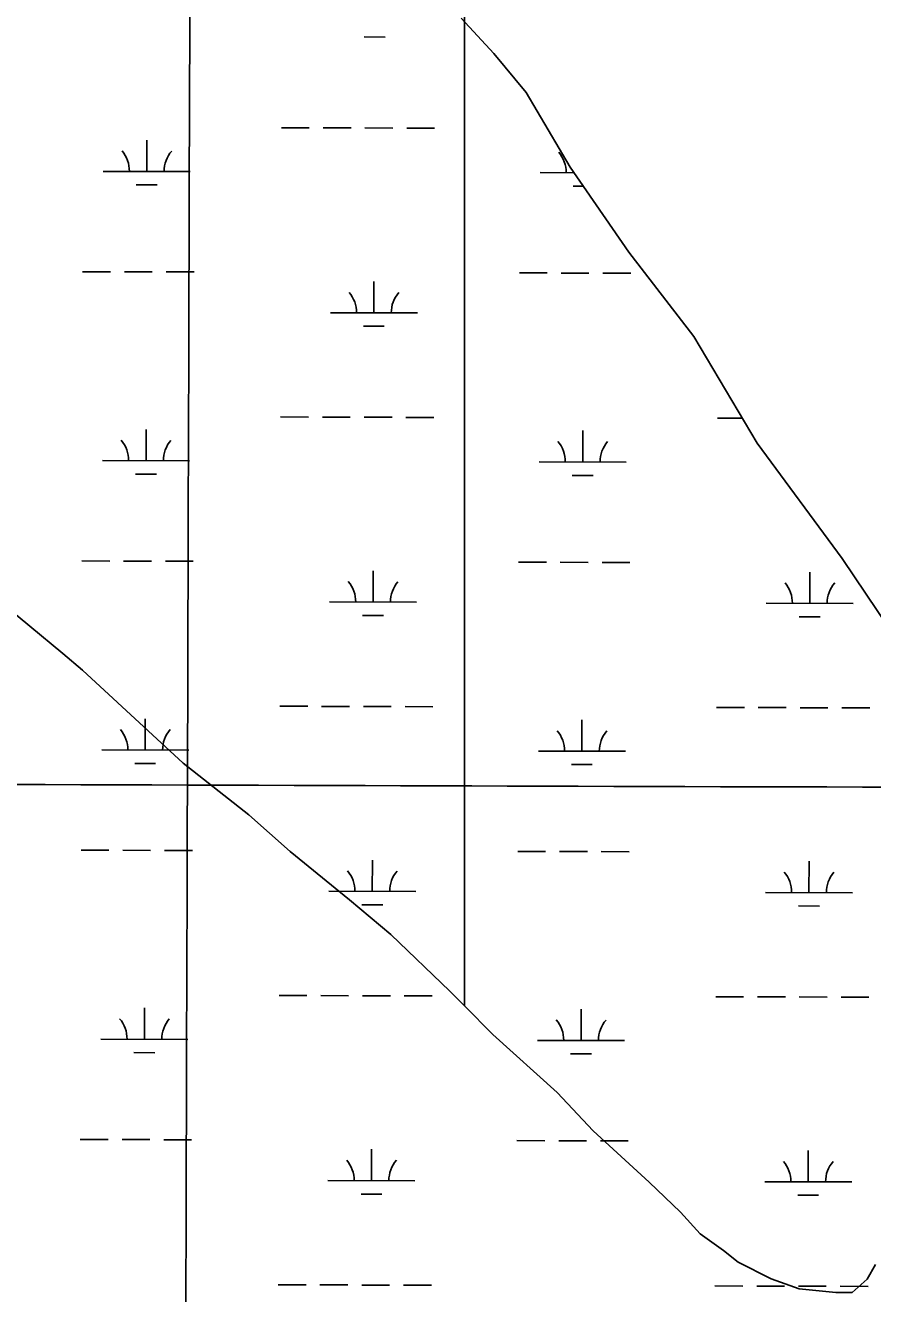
# Model space of a CAD drawing. Extents: x 3161615 to 3199515, y 867541 to 892976.
# Drawn here: x 3170879 to 3171853, y 878469 to 879928 of the extents above; entities that cross this region are included whole.
import ezdxf

# ---------------------------------------------------------------- set-up
doc = ezdxf.new("R2010")
doc.units = 0
for name, color, linetype in [('V-GRID-MAJR', 7, 'Continuous'), ('V-SITE-VEGE', 7, 'Continuous'), ('V-WETL-SWMP', 7, 'Continuous')]:
    doc.layers.add(name, color=color, linetype=linetype)

msp = doc.modelspace()

# ---------------------------------------------------------------- linework, layer by layer
at = {"layer": 'V-GRID-MAJR'}
for points in [[(3171047.147, 872993.115), (3171065.6580000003, 879053.813), (3171084.176, 885116.4550000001), (3171102.694, 891179.1410000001), (3171102.7, 891181.041)], [(3165838.644, 879070.158), (3171065.6580000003, 879053.813), (3176292.6750000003, 879038.2270000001), (3181519.694, 879023.402), (3186746.716, 879009.337), (3191973.739, 878996.033), (3197200.764, 878983.488), (3197200.765, 878983.488)]]:
    msp.add_spline(points, degree=3, dxfattribs=at)
at = {"layer": 'V-SITE-VEGE'}
for p, q in [((3171384.124, 881703.4819999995), (3171384.124, 878799.8679999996)), ((3171384.124000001, 878799.8679999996), (3171384.124000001, 881703.4819999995)), ((3170837.171, 879275.7979999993), (3170922.403, 879205.0109999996)), ((3170922.403, 879205.0109999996), (3170945.131, 879185.8799999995)), ((3170945.131, 879185.8799999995), (3171060.6140000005, 879078.8069999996)), ((3171060.6140000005, 879078.8069999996), (3171136.3940000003, 879019.4759999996)), ((3171136.394, 879019.4759999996), (3171183.732, 878977.4019999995)), ((3171183.732, 878977.4019999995), (3171251.924, 878921.9139999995)), ((3171251.924, 878921.9139999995), (3171299.272, 878881.7399999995)), ((3171299.2720000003, 878881.7399999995), (3171367.4150000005, 878816.7429999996)), ((3171367.4150000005, 878816.7429999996), (3171384.124000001, 878799.8679999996)), ((3171384.124, 878799.8679999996), (3171416.6180000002, 878767.0519999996)), ((3171416.6180000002, 878767.0519999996), (3171490.4590000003, 878700.1229999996)), ((3171490.4590000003, 878700.1229999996), (3171532.0800000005, 878656.1749999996)), ((3171532.0800000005, 878656.1749999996), (3171596.451, 878596.9019999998)), ((3171596.451, 878596.9019999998), (3171632.416, 878562.4919999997)), ((3171632.416, 878562.4919999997), (3171655.114, 878537.6559999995)), ((3171655.114, 878537.6559999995), (3171681.646, 878518.5069999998)), ((3171681.646, 878518.5069999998), (3171698.6950000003, 878505.1109999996)), ((3171698.6950000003, 878505.1109999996), (3171736.636, 878485.9049999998)), ((3171846.94, 878485.3599999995), (3171856.5340000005, 878502.4279999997)), ((3171736.636, 878485.9049999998), (3171768.911, 878474.3329999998)), ((3171829.749, 878470.2289999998), (3171846.94, 878485.3599999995)), ((3171768.911, 878474.3329999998), (3171810.731, 878470.3239999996)), ((3171810.731, 878470.3239999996), (3171829.749, 878470.2289999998))]:
    msp.add_line(p, q, dxfattribs=at)
at = {"layer": 'V-WETL-SWMP'}
for p, q in [((3171268.8380014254, 879914.150070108), (3171292.8379097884, 879914.0837511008)), ((3171173.7052127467, 879809.7725513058), (3171205.705090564, 879809.6841259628)), ((3171221.7050294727, 879809.6399132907), (3171253.7049072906, 879809.5514879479)), ((3171269.7048461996, 879809.5072752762), (3171301.704724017, 879809.418849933)), ((3171317.7046629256, 879809.3746372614), (3171349.704540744, 879809.2862119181)), ((3171018.9735880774, 879759.4579278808), (3171019.0730665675, 879795.4577904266)), ((3170968.973778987, 879759.5960924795), (3171068.973397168, 879759.3197632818)), ((3171470.8798626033, 879758.2091741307), (3171509.982320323, 879758.1011222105)), ((3171006.9309935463, 879744.0601463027), (3171030.930901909, 879743.9938272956)), ((3171508.8370771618, 879742.673227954), (3171520.6550560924, 879742.640571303)), ((3170945.2468961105, 879644.2292163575), (3170977.246773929, 879644.1407910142)), ((3170993.2467128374, 879644.0965783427), (3171025.246590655, 879644.0081529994)), ((3171041.246529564, 879643.9639403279), (3171073.2464073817, 879643.8755149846)), ((3171279.9613179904, 879596.874121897), (3171280.0607964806, 879632.873984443)), ((3171447.152979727, 879642.8422980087), (3171479.1528575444, 879642.7538726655)), ((3171495.152796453, 879642.7096599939), (3171527.152674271, 879642.6212346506)), ((3171543.1526131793, 879642.5770219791), (3171575.152490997, 879642.4885966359)), ((3171229.961508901, 879597.0122864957), (3171329.9611270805, 879596.7359572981)), ((3171267.9187234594, 879581.4763403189), (3171291.9186318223, 879581.4100213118)), ((3171172.7859347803, 879477.0988215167), (3171204.7858125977, 879477.0103961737)), ((3171220.7857515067, 879476.9661835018), (3171252.7856293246, 879476.877758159)), ((3171268.7855682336, 879476.8335454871), (3171300.7854460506, 879476.7451201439)), ((3171316.7853849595, 879476.7009074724), (3171348.7852627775, 879476.6124821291)), ((3171674.692018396, 879475.7119031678), (3171703.495114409, 879475.6323114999)), ((3171018.0543101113, 879426.7841980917), (3171018.1537886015, 879462.7840606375)), ((3171519.960393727, 879425.397279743), (3171520.0598722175, 879461.3971422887)), ((3170968.054501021, 879426.9223626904), (3171068.0541192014, 879426.6460334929)), ((3171469.960584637, 879425.5354443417), (3171569.960202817, 879425.259115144)), ((3171006.0117155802, 879411.3864165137), (3171030.0116239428, 879411.3200975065)), ((3171507.9177991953, 879409.9994981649), (3171531.9177075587, 879409.9331791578)), ((3170944.3276181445, 879311.5554865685), (3170976.3274959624, 879311.4670612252)), ((3170992.327434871, 879311.4228485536), (3171024.327312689, 879311.3344232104)), ((3171040.3272515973, 879311.2902105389), (3171072.3271294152, 879311.2017851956)), ((3171446.2337017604, 879310.1685682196), (3171478.2335795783, 879310.0801428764)), ((3171494.233518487, 879310.0359302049), (3171526.2333963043, 879309.9475048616)), ((3171542.2333352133, 879309.90329219), (3171574.2332130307, 879309.8148668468)), ((3171279.042040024, 879264.200392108), (3171279.1415185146, 879300.2002546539)), ((3171780.94812364, 879262.813473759), (3171781.0476021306, 879298.813336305)), ((3171229.0422309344, 879264.3385567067), (3171329.041849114, 879264.062227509)), ((3171730.94831455, 879262.9516383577), (3171830.94793273, 879262.67530916)), ((3171266.999445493, 879248.8026105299), (3171290.9993538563, 879248.7362915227)), ((3171768.9055291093, 879247.4156921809), (3171792.905437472, 879247.3493731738)), ((3171171.8666568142, 879144.4250917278), (3171203.8665346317, 879144.3366663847)), ((3171219.86647354, 879144.2924537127), (3171251.866351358, 879144.20402837)), ((3171267.866290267, 879144.1598156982), (3171299.8661680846, 879144.0713903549)), ((3171315.8661069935, 879144.0271776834), (3171347.865984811, 879143.9387523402)), ((3171673.7727404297, 879143.0381733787), (3171705.7726182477, 879142.9497480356)), ((3171721.7725571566, 879142.9055353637), (3171753.7724349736, 879142.8171100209)), ((3171769.772373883, 879142.7728973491), (3171801.7722517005, 879142.6844720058)), ((3171817.7721906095, 879142.6402593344), (3171849.772068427, 879142.5518339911)), ((3171017.135032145, 879094.1104683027), (3171017.2345106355, 879130.1103308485)), ((3171519.0411157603, 879092.723549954), (3171519.1405942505, 879128.7234124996)), ((3170967.135223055, 879094.2486329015), (3171067.1348412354, 879093.9723037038)), ((3171469.0413066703, 879092.8617145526), (3171569.040924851, 879092.585385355)), ((3171005.0924376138, 879078.7126867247), (3171029.0923459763, 879078.6463677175)), ((3171506.9985212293, 879077.3257683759), (3171530.9984295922, 879077.2594493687)), ((3170943.4083401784, 878978.8817567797), (3170975.4082179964, 878978.7933314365)), ((3170991.408156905, 878978.7491187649), (3171023.4080347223, 878978.6606934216)), ((3171039.407973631, 878978.6164807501), (3171071.407851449, 878978.5280554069)), ((3171445.314423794, 878977.4948384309), (3171477.314301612, 878977.4064130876)), ((3171493.3142405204, 878977.3622004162), (3171525.3141183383, 878977.2737750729)), ((3171541.3140572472, 878977.2295624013), (3171573.3139350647, 878977.141137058)), ((3171278.122762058, 878931.5266623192), (3171278.222240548, 878967.5265248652)), ((3171780.0288456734, 878930.1397439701), (3171780.128324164, 878966.1396065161)), ((3171228.122952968, 878931.6648269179), (3171328.122571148, 878931.3884977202)), ((3171730.029036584, 878930.2779085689), (3171830.028654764, 878930.0015793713)), ((3171266.080167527, 878916.1288807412), (3171290.08007589, 878916.062561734)), ((3171767.9862511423, 878914.7419623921), (3171791.9861595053, 878914.6756433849)), ((3171016.215754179, 878761.436738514), (3171016.315232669, 878797.4366010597)), ((3171170.9473788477, 878811.751361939), (3171202.947256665, 878811.662936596)), ((3171218.947195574, 878811.6187239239), (3171250.947073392, 878811.5302985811)), ((3171266.9470123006, 878811.4860859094), (3171298.9468901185, 878811.3976605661)), ((3171314.946829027, 878811.3534478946), (3171346.946706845, 878811.2650225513)), ((3171672.8534624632, 878810.3644435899), (3171704.8533402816, 878810.2760182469)), ((3171720.85327919, 878810.231805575), (3171752.8531570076, 878810.1433802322)), ((3171768.853095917, 878810.0991675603), (3171800.8529737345, 878810.0107422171)), ((3171816.852912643, 878809.9665295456), (3171848.8527904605, 878809.8781042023)), ((3171518.1218377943, 878760.0498201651), (3171518.2213162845, 878796.0496827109)), ((3170966.2159450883, 878761.5749031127), (3171066.215563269, 878761.298573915)), ((3171468.1220287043, 878760.1879847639), (3171568.1216468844, 878759.9116555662)), ((3171004.1731596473, 878746.0389569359), (3171028.1730680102, 878745.9726379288)), ((3171506.079243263, 878744.6520385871), (3171530.079151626, 878744.58571958)), ((3170942.489062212, 878646.2080269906), (3170974.48894003, 878646.1196016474)), ((3170990.4888789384, 878646.0753889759), (3171022.488756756, 878645.9869636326)), ((3171038.488695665, 878645.942750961), (3171070.4885734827, 878645.8543256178)), ((3171444.395145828, 878644.8211086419), (3171476.3950236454, 878644.7326832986)), ((3171492.394962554, 878644.6884706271), (3171524.394840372, 878644.6000452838)), ((3171540.3947792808, 878644.5558326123), (3171572.394657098, 878644.467407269)), ((3171277.2034840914, 878598.8529325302), (3171277.3029625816, 878634.8527950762)), ((3171779.109567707, 878597.4660141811), (3171779.209046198, 878633.4658767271)), ((3171227.203675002, 878598.9910971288), (3171327.2032931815, 878598.7147679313)), ((3171729.1097586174, 878597.6041787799), (3171829.1093767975, 878597.3278495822)), ((3171265.1608895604, 878583.4551509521), (3171289.1607979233, 878583.3888319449)), ((3171767.066973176, 878582.0682326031), (3171791.0668815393, 878582.001913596)), ((3171170.0281008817, 878479.0776321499), (3171202.0279786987, 878478.9892068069)), ((3171218.0279176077, 878478.944994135), (3171250.0277954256, 878478.8565687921)), ((3171266.0277343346, 878478.8123561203), (3171298.027612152, 878478.723930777)), ((3171314.0275510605, 878478.6797181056), (3171346.0274288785, 878478.5912927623)), ((3171671.934184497, 878477.690713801), (3171703.934062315, 878477.6022884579)), ((3171719.9340012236, 878477.5580757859), (3171751.933879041, 878477.4696504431)), ((3171767.9338179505, 878477.4254377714), (3171799.933695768, 878477.3370124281)), ((3171815.933634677, 878477.2927997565), (3171847.933512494, 878477.2043744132))]:
    msp.add_line(p, q, dxfattribs=at)
msp.add_lwpolyline([(3171380.453000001, 879935.6379999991), (3171417.804000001, 879895.2409999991), (3171455.135000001, 879850.3749999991), (3171505.681000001, 879764.3319999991), (3171573.155000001, 879666.5889999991), (3171647.783000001, 879569.7069999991), (3171720.503000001, 879446.912999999), (3171818.203000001, 879314.1699999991), (3172036.567000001, 878989.584999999)], dxfattribs=at)
for centre, radius, start, end in [((3170963.732174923, 879760.085381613), 35.24628790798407, 359.06985476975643, 40.613513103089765), ((3171074.217625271, 879759.7800768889), 35.246287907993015, 139.06985176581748, 180.6135100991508), ((3171465.6382585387, 879758.6984632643), 35.24628790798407, 359.06985476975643, 40.613513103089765), ((3171224.719904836, 879597.5015756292), 35.24628790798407, 359.06985476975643, 40.613513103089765), ((3171335.2053551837, 879597.1962709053), 35.246287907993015, 139.06985176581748, 180.6135100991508), ((3170962.8128969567, 879427.411651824), 35.24628790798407, 359.06985476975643, 40.613513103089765), ((3171073.2983473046, 879427.1063470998), 35.246287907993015, 139.06985176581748, 180.6135100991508), ((3171464.718980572, 879426.0247334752), 35.24628790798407, 359.06985476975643, 40.613513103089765), ((3171575.20443092, 879425.719428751), 35.246287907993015, 139.06985176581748, 180.6135100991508), ((3171223.8006268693, 879264.8278458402), 35.24628790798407, 359.06985476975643, 40.613513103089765), ((3171334.286077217, 879264.5225411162), 35.246287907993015, 139.06985176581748, 180.6135100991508), ((3171725.7067104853, 879263.4409274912), 35.24628790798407, 359.06985476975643, 40.613513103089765), ((3171836.1921608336, 879263.1356227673), 35.246287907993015, 139.06985176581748, 180.6135100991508), ((3170961.8936189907, 879094.737922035), 35.24628790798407, 359.06985476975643, 40.613513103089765), ((3171072.3790693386, 879094.4326173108), 35.246287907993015, 139.06985176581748, 180.6135100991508), ((3171463.799702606, 879093.3510036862), 35.24628790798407, 359.06985476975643, 40.613513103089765), ((3171574.285152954, 879093.0456989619), 35.246287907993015, 139.06985176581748, 180.6135100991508), ((3171222.881348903, 878932.1541160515), 35.24628790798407, 359.06985476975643, 40.613513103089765), ((3171333.366799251, 878931.8488113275), 35.246287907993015, 139.06985176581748, 180.6135100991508), ((3171724.7874325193, 878930.7671977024), 35.24628790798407, 359.06985476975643, 40.613513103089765), ((3171835.272882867, 878930.4618929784), 35.246287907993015, 139.06985176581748, 180.6135100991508), ((3170960.974341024, 878762.0641922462), 35.24628790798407, 359.06985476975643, 40.613513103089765), ((3171071.459791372, 878761.758887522), 35.246287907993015, 139.06985176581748, 180.6135100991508), ((3171462.8804246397, 878760.6772738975), 35.24628790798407, 359.06985476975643, 40.613513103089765), ((3171573.3658749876, 878760.3719691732), 35.246287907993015, 139.06985176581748, 180.6135100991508), ((3171221.962070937, 878599.4803862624), 35.24628790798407, 359.06985476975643, 40.613513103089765), ((3171332.4475212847, 878599.1750815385), 35.246287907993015, 139.06985176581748, 180.6135100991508), ((3171723.8681545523, 878598.0934679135), 35.24628790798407, 359.06985476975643, 40.613513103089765), ((3171834.3536049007, 878597.7881631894), 35.246287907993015, 139.06985176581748, 180.6135100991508)]:
    msp.add_arc(centre, radius, start, end, dxfattribs=at)

doc.saveas('drawing.dxf')
